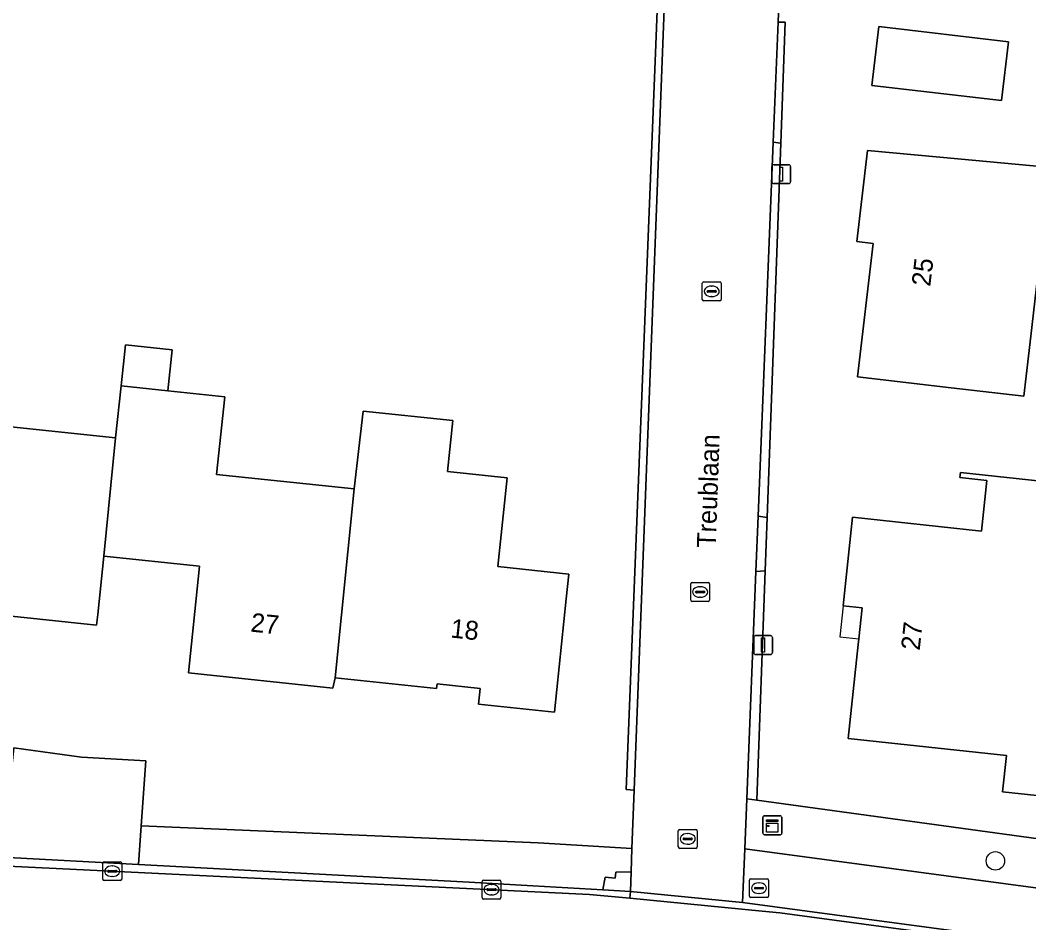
# Model space of a CAD drawing. Extents: x 162156 to 163172, y 378995 to 380779.
# Drawn here: x 162418.4 to 162471.9, y 380408 to 380455.9 of the extents above; entities that cross this region are included whole.
import ezdxf

# ---------------------------------------------------------------- set-up
doc = ezdxf.new("R2010")
doc.units = 0
for name, color, linetype in [('IMGEO_Berm_groen', 7, 'Continuous'), ('IMGEO_Boom', 7, 'Continuous'), ('IMGEO_Brandkraan', 7, 'Continuous'), ('IMGEO_Erf', 7, 'Continuous'), ('IMGEO_Groenvoorziening', 7, 'Continuous'), ('IMGEO_Hek', 7, 'Continuous'), ('IMGEO_Kast', 7, 'Continuous'), ('IMGEO_Kolk', 7, 'Continuous'), ('IMGEO_Lichtmast', 7, 'Continuous'), ('IMGEO_Openbare_ruimte_label', 7, 'Continuous'), ('IMGEO_Pand', 7, 'Continuous'), ('IMGEO_Pand_nummerreeks', 7, 'Continuous'), ('IMGEO_Pand_overbouw', 7, 'Continuous'), ('IMGEO_Rijbaan_lokaal_gesloten', 7, 'Continuous'), ('IMGEO_Rijbaan_lokaal_open', 7, 'Continuous'), ('IMGEO_Voetpad_open', 7, 'Continuous')]:
    doc.layers.add(name, color=color, linetype=linetype)

msp = doc.modelspace()

# ---------------------------------------------------------------- linework, layer by layer
at = {"layer": 'IMGEO_Berm_groen'}
for points in [[(162450.873, 380411.981), (162445.895, 380412.275), (162424.841, 380413.184), (162424.699, 380411.133), (162442.244, 380410.187), (162445.612, 380410.005), (162449.329, 380409.791), (162449.445, 380410.457), (162449.975, 380410.413), (162450.017, 380410.722), (162450.826, 380410.74)], [(162456.855, 380411.97), (162456.74, 380409.122), (162500, 380403.326), (162514.74, 380401.351), (162514.872, 380402.014), (162515.442, 380401.979), (162515.511, 380402.776), (162516.417, 380402.701), (162516.59, 380403.964)]]:
    msp.add_lwpolyline(points, close=True, dxfattribs=at)
at = {"layer": 'IMGEO_Boom'}
msp.add_circle((162470.152, 380411.323), 0.489, dxfattribs=at)
at = {"layer": 'IMGEO_Brandkraan'}
for p, q in [((162457.185, 380410.377), (162458.037, 380410.377)), ((162457.11, 380409.451), (162457.11, 380410.303)), ((162457.369, 380409.871), (162457.369, 380409.883)), ((162457.807, 380409.834), (162457.409, 380409.834)), ((162457.412, 380409.92), (162457.81, 380409.92)), ((162457.598, 380410.157), (162457.623, 380410.157)), ((162457.853, 380409.883), (162457.853, 380409.871)), ((162458.111, 380410.303), (162458.111, 380409.451)), ((162458.037, 380409.377), (162457.185, 380409.377)), ((162457.621, 380409.597), (162457.596, 380409.597))]:
    msp.add_line(p, q, dxfattribs=at)
for points in [[(162457.185, 380410.377), (162458.037, 380410.377)], [(162457.11, 380409.451), (162457.11, 380410.303)], [(162458.111, 380410.303), (162458.111, 380409.451)], [(162458.037, 380409.377), (162457.185, 380409.377)]]:
    msp.add_lwpolyline(points, dxfattribs=at)
for centre, radius, start, end in [((162457.187, 380410.301), 0.0765, 91.552, 178.448), ((162457.187, 380410.301), 0.0765, 91.552, 178.448), ((162458.035, 380410.301), 0.0765, 1.552, 88.448), ((162458.035, 380410.301), 0.0765, 1.552, 88.448), ((162457.409, 380409.88), 0.0403, 85.8775, 175.7526), ((162457.406, 380409.87), 0.0366, 178.938, 274.7102), ((162457.81, 380409.877), 0.043, 264.8664, 352.4533), ((162457.814, 380409.882), 0.0386, 1.7309, 96.639), ((162457.187, 380409.453), 0.0765, 181.552, 268.448), ((162457.187, 380409.453), 0.0765, 181.552, 268.448), ((162458.035, 380409.453), 0.0765, 271.552, 358.448), ((162458.035, 380409.453), 0.0765, 271.552, 358.448)]:
    msp.add_arc(centre, radius, start, end, dxfattribs=at)
for centre, major_axis, ratio, start_param, end_param in [((162457.597, 380409.877), (-0.387, 0.002), 0.722429, 4.712389, 7.853982), ((162457.622, 380409.877), (-0.39, 0.002), 0.717154, 1.570796, 4.712389)]:
    msp.add_ellipse(centre, major_axis=major_axis, ratio=ratio, start_param=start_param, end_param=end_param, dxfattribs=at)
at = {"layer": 'IMGEO_Erf'}
for points in [[(162338.487, 380416.274), (162374.063, 380414.801), (162374.064, 380415.292), (162391.176, 380414.602), (162391.48, 380417.235), (162395.391, 380416.901), (162395.142, 380414.475), (162395.612, 380414.46), (162395.861, 380416.623), (162399.632, 380416.174), (162399.509, 380414.336), (162417.691, 380413.608), (162418.08, 380417.313), (162421.672, 380416.83), (162425.078, 380416.626), (162424.841, 380413.184), (162445.895, 380412.275), (162450.873, 380411.981), (162450.992, 380415.077), (162450.558, 380415.103), (162452.698, 380468.838)], [(162459.092, 380468.645), (162458.629, 380455.789), (162458.995, 380455.79), (162458.762, 380449.371), (162458.041, 380429.529), (162457.939, 380426.708), (162457.497, 380414.534), (162500, 380408.709), (162516.524, 380406.414), (162517.286, 380412.125), (162519.136, 380460.805)], [(162414.886, 380434.661), (162423.481, 380433.758), (162423.769, 380436.503), (162423.998, 380438.685), (162426.473, 380438.425), (162426.244, 380436.243), (162429.271, 380435.925), (162428.838, 380431.808), (162436.142, 380431.041), (162436.614, 380435.17), (162441.37, 380434.67), (162441.086, 380431.97), (162444.248, 380431.637), (162443.753, 380426.926), (162447.523, 380426.529), (162447.385, 380425.219), (162446.754, 380419.209), (162442.728, 380419.632), (162442.816, 380420.468), (162440.536, 380420.707), (162440.51, 380420.46), (162435.122, 380421.025), (162435.003, 380420.487), (162427.339, 380421.292), (162427.608, 380423.848), (162427.933, 380426.94), (162422.857, 380427.473), (162422.532, 380424.381), (162422.473, 380423.816), (162414.943, 380424.607)]]:
    msp.add_lwpolyline(points, dxfattribs=at)
for points in [[(162470.481, 380451.629), (162463.602, 380452.432), (162463.967, 380455.558), (162470.846, 380454.755)], [(162476.804, 380442.448), (162472.461, 380442.852), (162472.028, 380439.141), (162471.657, 380435.961), (162467.803, 380436.411), (162462.836, 380436.992), (162463.662, 380444.064), (162462.808, 380444.164), (162463.371, 380448.982), (162468.35, 380448.52), (162474.245, 380447.972), (162477.291, 380447.689)], [(162475.986, 380427.88), (162472.995, 380428.2), (162472.348, 380422.148), (162474.94, 380421.871), (162474.504, 380417.789), (162474.917, 380417.744), (162474.81, 380416.75), (162474.413, 380416.793), (162474.177, 380414.59), (162470.533, 380414.979), (162470.74, 380416.918), (162462.339, 380417.816), (162462.871, 380422.793), (162462.903, 380423.093), (162463.078, 380424.734), (162462.075, 380424.841), (162462.578, 380429.542), (162469.408, 380428.813), (162469.695, 380431.497), (162468.266, 380431.65), (162468.294, 380431.908), (162476.325, 380431.051)]]:
    msp.add_lwpolyline(points, close=True, dxfattribs=at)
at = {"layer": 'IMGEO_Groenvoorziening'}
msp.add_lwpolyline([(162500, 380408.709), (162457.497, 380414.534), (162456.962, 380414.607), (162456.855, 380411.97), (162516.59, 380403.964), (162516.918, 380406.359), (162516.524, 380406.414)], close=True, dxfattribs=at)
at = {"layer": 'IMGEO_Hek'}
msp.add_lwpolyline([(162457.497, 380414.534), (162500, 380408.709), (162516.524, 380406.414)], dxfattribs=at)
at = {"layer": 'IMGEO_Kast'}
for p, q in [((162457.818, 380412.786), (162457.818, 380413.627)), ((162457.818, 380413.627), (162457.818, 380412.786)), ((162457.893, 380413.711), (162458.734, 380413.711)), ((162458.734, 380413.711), (162457.893, 380413.711)), ((162458.818, 380413.636), (162458.818, 380412.795)), ((162458.818, 380412.795), (162458.818, 380413.636)), ((162458.743, 380412.711), (162457.902, 380412.711)), ((162457.902, 380412.711), (162458.743, 380412.711))]:
    msp.add_line(p, q, dxfattribs=at)
for points in [[(162458.013, 380413.501), (162458.613, 380413.501), (162458.613, 380413.416), (162458.013, 380413.416), (162458.013, 380413.501)], [(162458.013, 380413.326), (162458.613, 380413.326), (162458.613, 380412.837), (162458.013, 380412.837), (162458.013, 380413.326)]]:
    msp.add_lwpolyline(points, dxfattribs=at)
msp.add_circle((162458.097, 380413.175), 0.0377, dxfattribs=at)
for centre, start, end in [((162457.896, 380413.633), 92.4484, 184.2845), ((162457.896, 380413.633), 92.4484, 184.2845), ((162458.74, 380413.633), 2.4484, 94.2845), ((162458.74, 380413.633), 2.4484, 94.2845), ((162457.896, 380412.789), 182.4484, 274.2845), ((162457.896, 380412.789), 182.4484, 274.2845), ((162458.74, 380412.789), 272.4484, 4.2845), ((162458.74, 380412.789), 272.4484, 4.2845)]:
    msp.add_arc(centre, 0.0779, start, end, dxfattribs=at)
at = {"layer": 'IMGEO_Kolk'}
for p, q in [((162454.603, 380441.092), (162454.603, 380441.944)), ((162454.678, 380442.018), (162455.53, 380442.018)), ((162455.604, 380441.944), (162455.604, 380441.092)), ((162454.862, 380441.512), (162454.862, 380441.524)), ((162455.3, 380441.475), (162454.902, 380441.475)), ((162454.905, 380441.561), (162455.303, 380441.561)), ((162455.091, 380441.798), (162455.116, 380441.798)), ((162455.346, 380441.524), (162455.346, 380441.512)), ((162455.53, 380441.018), (162454.678, 380441.018)), ((162455.114, 380441.238), (162455.089, 380441.238)), ((162453.989, 380425.154), (162453.989, 380426.006)), ((162454.064, 380426.08), (162454.916, 380426.08)), ((162454.99, 380426.006), (162454.99, 380425.154)), ((162454.248, 380425.574), (162454.248, 380425.586)), ((162454.686, 380425.537), (162454.288, 380425.537)), ((162454.291, 380425.623), (162454.689, 380425.623)), ((162454.477, 380425.86), (162454.502, 380425.86)), ((162454.732, 380425.586), (162454.732, 380425.574)), ((162454.916, 380425.08), (162454.064, 380425.08)), ((162454.5, 380425.3), (162454.475, 380425.3)), ((162453.331, 380412.062), (162453.331, 380412.914)), ((162453.406, 380412.988), (162454.258, 380412.988)), ((162453.633, 380412.531), (162454.031, 380412.531)), ((162453.819, 380412.768), (162453.844, 380412.768)), ((162454.332, 380412.914), (162454.332, 380412.062)), ((162454.258, 380411.988), (162453.406, 380411.988)), ((162453.59, 380412.482), (162453.59, 380412.494)), ((162454.028, 380412.445), (162453.63, 380412.445)), ((162453.842, 380412.208), (162453.817, 380412.208)), ((162454.074, 380412.494), (162454.074, 380412.482)), ((162422.802, 380410.349), (162422.802, 380411.201)), ((162422.877, 380411.275), (162423.729, 380411.275)), ((162423.29, 380411.055), (162423.315, 380411.055)), ((162423.803, 380411.201), (162423.803, 380410.349)), ((162423.061, 380410.769), (162423.061, 380410.781)), ((162423.499, 380410.732), (162423.101, 380410.732)), ((162423.104, 380410.818), (162423.502, 380410.818)), ((162423.313, 380410.495), (162423.288, 380410.495)), ((162423.545, 380410.781), (162423.545, 380410.769)), ((162423.729, 380410.275), (162422.877, 380410.275)), ((162442.923, 380409.373), (162442.923, 380410.225)), ((162442.998, 380410.299), (162443.85, 380410.299)), ((162443.225, 380409.842), (162443.623, 380409.842)), ((162443.411, 380410.079), (162443.436, 380410.079)), ((162443.924, 380410.225), (162443.924, 380409.373)), ((162443.85, 380409.299), (162442.998, 380409.299)), ((162443.182, 380409.793), (162443.182, 380409.805)), ((162443.62, 380409.756), (162443.222, 380409.756)), ((162443.434, 380409.519), (162443.409, 380409.519)), ((162443.666, 380409.805), (162443.666, 380409.793))]:
    msp.add_line(p, q, dxfattribs=at)
for points in [[(162454.603, 380441.092), (162454.603, 380441.944)], [(162454.678, 380442.018), (162455.53, 380442.018)], [(162455.604, 380441.944), (162455.604, 380441.092)], [(162455.53, 380441.018), (162454.678, 380441.018)], [(162453.989, 380425.154), (162453.989, 380426.006)], [(162454.064, 380426.08), (162454.916, 380426.08)], [(162454.99, 380426.006), (162454.99, 380425.154)], [(162454.916, 380425.08), (162454.064, 380425.08)], [(162453.331, 380412.062), (162453.331, 380412.914)], [(162453.406, 380412.988), (162454.258, 380412.988)], [(162454.332, 380412.914), (162454.332, 380412.062)], [(162454.258, 380411.988), (162453.406, 380411.988)], [(162422.802, 380410.349), (162422.802, 380411.201)], [(162422.877, 380411.275), (162423.729, 380411.275)], [(162423.803, 380411.201), (162423.803, 380410.349)], [(162423.729, 380410.275), (162422.877, 380410.275)], [(162442.923, 380409.373), (162442.923, 380410.225)], [(162442.998, 380410.299), (162443.85, 380410.299)], [(162443.924, 380410.225), (162443.924, 380409.373)], [(162443.85, 380409.299), (162442.998, 380409.299)]]:
    msp.add_lwpolyline(points, dxfattribs=at)
for centre, radius, start, end in [((162454.68, 380441.942), 0.0765, 91.552, 178.448), ((162454.68, 380441.942), 0.0765, 91.552, 178.448), ((162455.528, 380441.942), 0.0765, 1.552, 88.448), ((162455.528, 380441.942), 0.0765, 1.552, 88.448), ((162454.902, 380441.521), 0.0403, 85.8775, 175.7526), ((162454.899, 380441.511), 0.0366, 178.938, 274.7102), ((162455.303, 380441.518), 0.043, 264.8664, 352.4533), ((162455.307, 380441.523), 0.0386, 1.7309, 96.639), ((162454.68, 380441.094), 0.0765, 181.552, 268.448), ((162454.68, 380441.094), 0.0765, 181.552, 268.448), ((162455.528, 380441.094), 0.0765, 271.552, 358.448), ((162455.528, 380441.094), 0.0765, 271.552, 358.448), ((162454.066, 380426.004), 0.0765, 91.552, 178.448), ((162454.066, 380426.004), 0.0765, 91.552, 178.448), ((162454.914, 380426.004), 0.0765, 1.552, 88.448), ((162454.914, 380426.004), 0.0765, 1.552, 88.448), ((162454.288, 380425.583), 0.0403, 85.8775, 175.7526), ((162454.285, 380425.573), 0.0366, 178.938, 274.7102), ((162454.689, 380425.58), 0.043, 264.8664, 352.4533), ((162454.693, 380425.585), 0.0386, 1.7309, 96.639), ((162454.066, 380425.156), 0.0765, 181.552, 268.448), ((162454.066, 380425.156), 0.0765, 181.552, 268.448), ((162454.914, 380425.156), 0.0765, 271.552, 358.448), ((162454.914, 380425.156), 0.0765, 271.552, 358.448), ((162453.408, 380412.912), 0.0765, 91.552, 178.448), ((162453.408, 380412.912), 0.0765, 91.552, 178.448), ((162453.63, 380412.491), 0.0403, 85.8775, 175.7526), ((162454.035, 380412.493), 0.0386, 1.7309, 96.639), ((162454.256, 380412.912), 0.0765, 1.552, 88.448), ((162454.256, 380412.912), 0.0765, 1.552, 88.448), ((162453.408, 380412.064), 0.0765, 181.552, 268.448), ((162453.408, 380412.064), 0.0765, 181.552, 268.448), ((162453.627, 380412.481), 0.0366, 178.938, 274.7102), ((162454.031, 380412.488), 0.043, 264.8664, 352.4533), ((162454.256, 380412.064), 0.0765, 271.552, 358.448), ((162454.256, 380412.064), 0.0765, 271.552, 358.448), ((162422.879, 380411.199), 0.0765, 91.552, 178.448), ((162422.879, 380411.199), 0.0765, 91.552, 178.448), ((162423.727, 380411.199), 0.0765, 1.552, 88.448), ((162423.727, 380411.199), 0.0765, 1.552, 88.448), ((162423.101, 380410.778), 0.0403, 85.8775, 175.7526), ((162423.098, 380410.768), 0.0366, 178.938, 274.7102), ((162423.502, 380410.775), 0.043, 264.8664, 352.4533), ((162423.506, 380410.78), 0.0386, 1.7309, 96.639), ((162422.879, 380410.351), 0.0765, 181.552, 268.448), ((162422.879, 380410.351), 0.0765, 181.552, 268.448), ((162423.727, 380410.351), 0.0765, 271.552, 358.448), ((162423.727, 380410.351), 0.0765, 271.552, 358.448), ((162443, 380410.223), 0.0765, 91.552, 178.448), ((162443, 380410.223), 0.0765, 91.552, 178.448), ((162443.222, 380409.802), 0.0403, 85.8775, 175.7526), ((162443.627, 380409.804), 0.0386, 1.7309, 96.639), ((162443.848, 380410.223), 0.0765, 1.552, 88.448), ((162443.848, 380410.223), 0.0765, 1.552, 88.448), ((162443, 380409.375), 0.0765, 181.552, 268.448), ((162443, 380409.375), 0.0765, 181.552, 268.448), ((162443.219, 380409.792), 0.0366, 178.938, 274.7102), ((162443.623, 380409.799), 0.043, 264.8664, 352.4533), ((162443.848, 380409.375), 0.0765, 271.552, 358.448), ((162443.848, 380409.375), 0.0765, 271.552, 358.448)]:
    msp.add_arc(centre, radius, start, end, dxfattribs=at)
for centre, major_axis, ratio, start_param, end_param in [((162455.09, 380441.518), (-0.387, 0.002), 0.722429, 4.712389, 7.853982), ((162455.115, 380441.518), (-0.39, 0.002), 0.717154, 1.570796, 4.712389), ((162454.476, 380425.58), (-0.387, 0.002), 0.722429, 4.712389, 7.853982), ((162454.501, 380425.58), (-0.39, 0.002), 0.717154, 1.570796, 4.712389), ((162453.818, 380412.488), (-0.387, 0.002), 0.722429, 4.712389, 7.853982), ((162453.843, 380412.488), (-0.39, 0.002), 0.717154, 1.570796, 4.712389), ((162423.289, 380410.775), (-0.387, 0.002), 0.722429, 4.712389, 7.853982), ((162423.314, 380410.775), (-0.39, 0.002), 0.717154, 1.570796, 4.712389), ((162443.41, 380409.799), (-0.387, 0.002), 0.722429, 4.712389, 7.853982), ((162443.435, 380409.799), (-0.39, 0.002), 0.717154, 1.570796, 4.712389)]:
    msp.add_ellipse(centre, major_axis=major_axis, ratio=ratio, start_param=start_param, end_param=end_param, dxfattribs=at)
at = {"layer": 'IMGEO_Lichtmast'}
for p, q in [((162458.294, 380447.332), (162458.294, 380448.132)), ((162458.294, 380448.132), (162458.294, 380447.332)), ((162458.394, 380448.232), (162459.184, 380448.232)), ((162459.184, 380448.232), (162458.394, 380448.232)), ((162459.284, 380448.132), (162459.284, 380447.332)), ((162459.284, 380447.332), (162459.284, 380448.132)), ((162459.184, 380447.232), (162458.394, 380447.232)), ((162458.394, 380447.232), (162459.184, 380447.232)), ((162457.43, 380423.266), (162458.22, 380423.266)), ((162458.22, 380423.266), (162457.43, 380423.266)), ((162457.33, 380422.366), (162457.33, 380423.166)), ((162457.33, 380423.166), (162457.33, 380422.366)), ((162458.32, 380423.166), (162458.32, 380422.366)), ((162458.32, 380422.366), (162458.32, 380423.166)), ((162458.22, 380422.266), (162457.43, 380422.266)), ((162457.43, 380422.266), (162458.22, 380422.266))]:
    msp.add_line(p, q, dxfattribs=at)
for points in [[(162458.714, 380448.107), (162458.864, 380448.107), (162458.864, 380447.357), (162458.714, 380447.357), (162458.714, 380448.107)], [(162457.75, 380423.141), (162457.9, 380423.141), (162457.9, 380422.391), (162457.75, 380422.391), (162457.75, 380423.141)]]:
    msp.add_lwpolyline(points, dxfattribs=at)
for centre, start, end in [((162458.394, 380448.132), 90, 180), ((162458.394, 380448.132), 90, 180), ((162459.184, 380448.132), 0, 90), ((162459.184, 380448.132), 360, 90), ((162458.394, 380447.332), 180, 270), ((162458.394, 380447.332), 180, 270), ((162459.184, 380447.332), 270, 0), ((162459.184, 380447.332), 270, 0), ((162457.43, 380423.166), 90, 180), ((162457.43, 380423.166), 90, 180), ((162458.22, 380423.166), 0, 90), ((162458.22, 380423.166), 360, 90), ((162457.43, 380422.366), 180, 270), ((162457.43, 380422.366), 180, 270), ((162458.22, 380422.366), 270, 0), ((162458.22, 380422.366), 270, 0)]:
    msp.add_arc(centre, 0.1, start, end, dxfattribs=at)
at = {"layer": 'IMGEO_Pand'}
for points in [[(162470.481, 380451.629), (162470.846, 380454.755), (162463.967, 380455.558), (162463.602, 380452.432)], [(162476.804, 380442.448), (162477.291, 380447.689), (162474.245, 380447.972), (162468.35, 380448.52), (162463.371, 380448.982), (162462.808, 380444.164), (162463.662, 380444.064), (162462.836, 380436.992), (162467.803, 380436.411), (162471.657, 380435.961), (162472.028, 380439.141), (162472.461, 380442.852)], [(162423.769, 380436.503), (162426.244, 380436.243), (162426.473, 380438.425), (162423.998, 380438.685)], [(162423.481, 380433.758), (162414.886, 380434.661), (162415.108, 380436.779), (162410.765, 380437.235), (162409.243, 380423.197), (162414.734, 380422.62), (162414.943, 380424.607), (162422.473, 380423.816), (162422.532, 380424.381), (162422.857, 380427.473)], [(162436.142, 380431.041), (162428.838, 380431.808), (162429.271, 380435.925), (162426.244, 380436.243), (162423.769, 380436.503), (162423.481, 380433.758), (162422.857, 380427.473), (162427.933, 380426.94), (162427.608, 380423.848), (162427.339, 380421.292), (162435.003, 380420.487), (162435.122, 380421.025)], [(162444.248, 380431.637), (162441.086, 380431.97), (162441.37, 380434.67), (162436.614, 380435.17), (162436.142, 380431.041), (162435.122, 380421.025), (162440.51, 380420.46), (162440.536, 380420.707), (162442.816, 380420.468), (162442.728, 380419.632), (162446.754, 380419.209), (162447.385, 380425.219), (162447.523, 380426.529), (162443.753, 380426.926)], [(162472.995, 380428.2), (162475.986, 380427.88), (162476.325, 380431.051), (162468.294, 380431.908), (162468.266, 380431.65), (162469.695, 380431.497), (162469.408, 380428.813), (162462.578, 380429.542), (162462.075, 380424.841), (162463.078, 380424.734), (162462.903, 380423.093), (162462.871, 380422.793), (162462.339, 380417.816), (162470.74, 380416.918), (162470.533, 380414.979), (162474.177, 380414.59), (162474.413, 380416.793), (162474.81, 380416.75), (162474.917, 380417.744), (162474.504, 380417.789), (162474.94, 380421.871), (162472.348, 380422.148)]]:
    msp.add_lwpolyline(points, close=True, dxfattribs=at)
at = {"layer": 'IMGEO_Pand_overbouw'}
msp.add_lwpolyline([(162462.075, 380424.841), (162461.899, 380423.2), (162462.903, 380423.093), (162463.078, 380424.734)], close=True, dxfattribs=at)
at = {"layer": 'IMGEO_Rijbaan_lokaal_gesloten'}
for points in [[(162450.786, 380409.707), (162449.329, 380409.791), (162445.612, 380410.005), (162442.244, 380410.187), (162424.699, 380411.133), (162417.472, 380411.523), (162399.373, 380412.304), (162395.383, 380412.476), (162394.939, 380412.495), (162390.952, 380412.667), (162373.968, 380413.4), (162373.168, 380413.436), (162365.002, 380413.802), (162359.138, 380414.065), (162348.33, 380414.56), (162338.716, 380415), (162338.699, 380414.62), (162359.121, 380413.685), (162401.068, 380411.851), (162448.628, 380409.546), (162450.751, 380409.341)], [(162516.205, 380401.155), (162514.74, 380401.351), (162500, 380403.326), (162456.74, 380409.122), (162450.786, 380409.707), (162450.751, 380409.341), (162457.772, 380408.665), (162458.711, 380408.563), (162500, 380403.006), (162522.1, 380400.031), (162522.113, 380400.03), (162522.161, 380400.351)]]:
    msp.add_lwpolyline(points, close=True, dxfattribs=at)
msp.add_lwpolyline([(162338.698, 380407.659), (162358.725, 380406.8), (162401.879, 380404.979), (162422.859, 380404.132), (162442.493, 380403.083), (162449.884, 380402.368), (162459.408, 380401.551), (162478.597, 380398.952), (162500, 380396.023), (162509.495, 380394.723), (162521.145, 380393.198), (162522.1, 380400.031), (162500, 380403.006), (162458.711, 380408.563), (162457.772, 380408.665), (162450.751, 380409.341), (162448.628, 380409.546), (162401.068, 380411.851), (162359.121, 380413.685), (162338.699, 380414.62)], dxfattribs=at)
at = {"layer": 'IMGEO_Rijbaan_lokaal_open'}
for points in [[(162452.698, 380468.838), (162450.558, 380415.103), (162450.992, 380415.077), (162453.059, 380468.939)], [(162453.059, 380468.939), (162450.992, 380415.077), (162450.873, 380411.981), (162450.826, 380410.74), (162450.786, 380409.707), (162456.74, 380409.122), (162456.855, 380411.97), (162456.962, 380414.607), (162457.45, 380426.663), (162457.569, 380429.598), (162458.371, 380449.424), (162458.629, 380455.789), (162459.092, 380468.645)]]:
    msp.add_lwpolyline(points, dxfattribs=at)
for points in [[(162458.041, 380429.529), (162458.762, 380449.371), (162458.371, 380449.424), (162457.569, 380429.598)], [(162456.962, 380414.607), (162457.497, 380414.534), (162457.939, 380426.708), (162457.45, 380426.663)], [(162450.826, 380410.74), (162450.017, 380410.722), (162449.975, 380410.413), (162449.445, 380410.457), (162449.329, 380409.791), (162450.786, 380409.707)]]:
    msp.add_lwpolyline(points, close=True, dxfattribs=at)
at = {"layer": 'IMGEO_Voetpad_open'}
for points in [[(162458.995, 380455.79), (162458.629, 380455.789), (162458.371, 380449.424), (162458.762, 380449.371)], [(162458.041, 380429.529), (162457.569, 380429.598), (162457.45, 380426.663), (162457.939, 380426.708)], [(162417.472, 380411.523), (162424.699, 380411.133), (162424.841, 380413.184), (162425.078, 380416.626), (162421.672, 380416.83), (162418.08, 380417.313), (162417.691, 380413.608)]]:
    msp.add_lwpolyline(points, close=True, dxfattribs=at)

# ---------------------------------------------------------------- texts
at = {"layer": 'IMGEO_Openbare_ruimte_label'}
msp.add_text('Treublaan', height=1, rotation=87.9362, dxfattribs=at).set_placement((162455.31, 380427.909))
at = {"layer": 'IMGEO_Pand_nummerreeks'}
for s, rotation, p in [('25', 83.3367, (162466.694, 380441.746)), ('27', 354.0011, (162430.612, 380423.483)), ('18', 354.0183, (162441.214, 380423.17)), ('27', 83.9039, (162466.133, 380422.454))]:
    msp.add_text(s, height=1, rotation=rotation, dxfattribs=at).set_placement(p)

doc.saveas('drawing.dxf')
